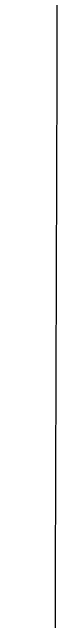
# Model space of a CAD drawing. Extents: x 3161615 to 3199515, y 867541 to 892976.
# Drawn here: x 3171047 to 3171103, y 886423 to 886999 of the extents above; entities that cross this region are included whole.
import ezdxf

# ---------------------------------------------------------------- set-up
doc = ezdxf.new("R2010")
doc.units = 0
doc.layers.add('V-GRID-MAJR', color=7, linetype='Continuous')

msp = doc.modelspace()

# ---------------------------------------------------------------- linework, layer by layer
at = {"layer": 'V-GRID-MAJR'}
msp.add_spline([(3171047.147, 872993.115), (3171065.6580000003, 879053.813), (3171084.176, 885116.4550000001), (3171102.694, 891179.1410000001), (3171102.7, 891181.041)], degree=3, dxfattribs=at)

doc.saveas('drawing.dxf')
